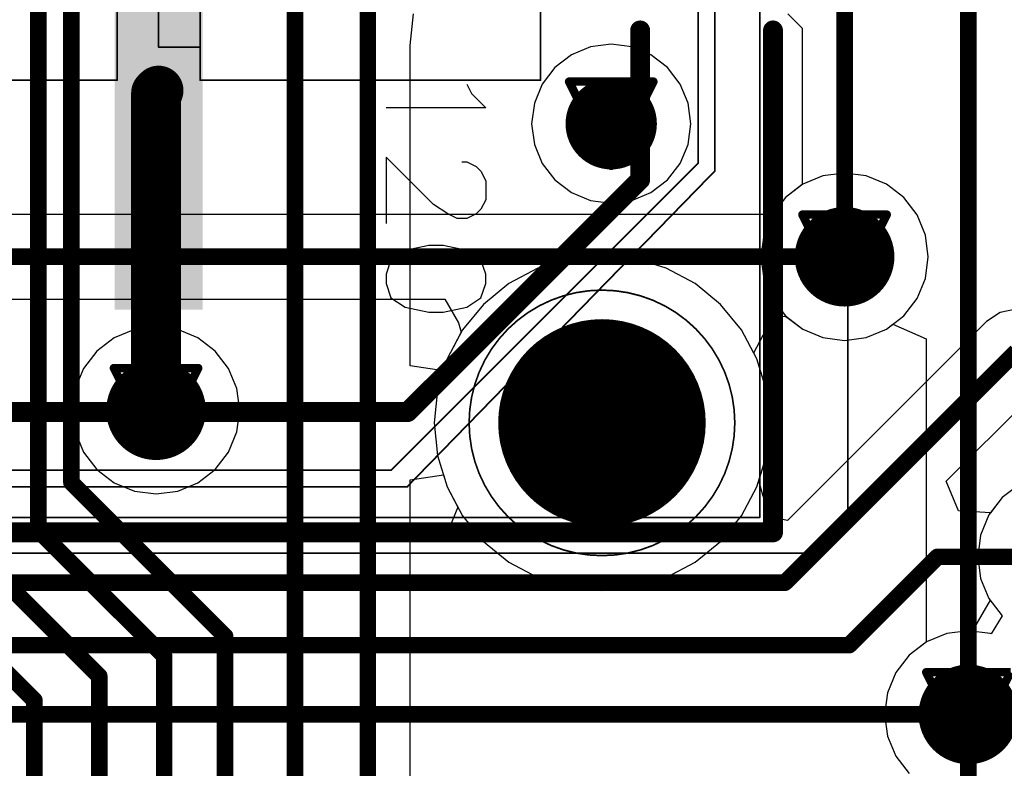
# Model space of a CAD drawing. Header units: millimetres. Extents: x 138 to 555, y 26 to 334.
# Tile 532 of 656: x 293.98 to 299.91, y 203.36 to 207.87. Entities that reach past the tile are written whole.
import ezdxf

# ---------------------------------------------------------------- set-up
doc = ezdxf.new("R2010")
doc.units = ezdxf.units.MM
for name, color, linetype in [('BottomLayer', 5, 'Continuous'), ('BottomSolder', 6, 'Continuous'), ('DrillDrawing', 1, 'Continuous'), ('Mechanical20', 56, 'Continuous'), ('Mechanical27', 56, 'Continuous'), ('MidLayer1', 16, 'Continuous'), ('MidLayer2', 76, 'Continuous'), ('MidLayer3', 90, 'Continuous'), ('MidLayer4', 156, 'Continuous'), ('MultiLayer', 9, 'Continuous'), ('PadHoleLayer', 156, 'Continuous'), ('TopLayer', 1, 'Continuous'), ('TopOverlay', 2, 'Continuous'), ('TopPaste', 8, 'Continuous'), ('TopSolder', 216, 'Continuous'), ('ViaHoleLayer', 16, 'Continuous')]:
    doc.layers.add(name, color=color, linetype=linetype)

# ---------------------------------------------------------------- blocks, each defined once
blk = doc.blocks.new('CON_SAMTEC_QSH_060_01_L_D_A_944')
at = {"layer": 'BottomLayer', "const_width": 0.25}
blk.add_lwpolyline([(19.94, 2.67, 1), (20.19, 2.67, 1)], format="xyb", close=True, dxfattribs=at)
at = {"layer": 'BottomSolder', "const_width": 0.625}
blk.add_lwpolyline([(19.7525, 2.67, 1), (20.3775, 2.67, 1)], format="xyb", close=True, dxfattribs=at)
at = {"layer": 'Mechanical20', "const_width": 0.01}
for points in [[(20.65, 4.15), (-20.6, 4.15)], [(20.85, 3.95), (20.65, 4.15)], [(20.85, -4.15), (20.85, 3.95)]]:
    blk.add_lwpolyline(points, dxfattribs=at)
at = {"layer": 'Mechanical20', "const_width": 0.005}
for points in [[(20.6475, 4.15, 1), (20.6525, 4.15, 1)], [(20.6475, 4.15, 1), (20.6525, 4.15, 1)], [(20.8475, 3.95, 1), (20.8525, 3.95, 1)], [(20.8475, 3.95, 1), (20.8525, 3.95, 1)]]:
    blk.add_lwpolyline(points, format="xyb", close=True, dxfattribs=at)
at = {"layer": 'Mechanical27'}
for p, q in [((18.0801, 1.8842), (18.1658, 1.9699)), ((18.1658, 1.9699), (18.1658, 1.3701)), ((18.5486, 1.9414), (18.6057, 1.9699)), ((18.6057, 1.9699), (18.72, 1.9699)), ((18.72, 1.9699), (18.7771, 1.9414)), ((19.1685, 1.9699), (19.0828, 1.9414)), ((19.2256, 1.9699), (19.1685, 1.9699)), ((19.3113, 1.9414), (19.2256, 1.9699)), ((18.4915, 1.8557), (18.52, 1.9128)), ((18.52, 1.9128), (18.5486, 1.9414)), ((18.7771, 1.9414), (18.8057, 1.9128)), ((18.8057, 1.9128), (18.8343, 1.8557)), ((19.0828, 1.9414), (19.0256, 1.8557)), ((19.3684, 1.8557), (19.3113, 1.9414)), ((18.023, 1.8557), (18.0801, 1.8842)), ((18.4915, 1.8271), (18.4915, 1.8557)), ((18.8343, 1.8557), (18.8343, 1.7985)), ((19.0256, 1.8557), (18.9971, 1.7128)), ((19.397, 1.7128), (19.3684, 1.8557)), ((18.8343, 1.7985), (18.8057, 1.7414)), ((18.8057, 1.7414), (18.7486, 1.6557)), ((18.9971, 1.7128), (18.9971, 1.6272)), ((19.397, 1.6272), (19.397, 1.7128)), ((18.7486, 1.6557), (18.4629, 1.3701)), ((18.9971, 1.6272), (19.0256, 1.4843)), ((19.3684, 1.4843), (19.397, 1.6272)), ((19.0256, 1.4843), (19.0828, 1.3986)), ((19.3113, 1.3986), (19.3684, 1.4843)), ((18.4629, 1.3701), (18.8628, 1.3701)), ((19.0828, 1.3986), (19.1685, 1.3701)), ((19.1685, 1.3701), (19.2256, 1.3701)), ((19.2256, 1.3701), (19.3113, 1.3986))]:
    blk.add_line(p, q, dxfattribs=at)
at = {"layer": 'Mechanical27', "const_width": 0.01}
for points in [[(20.635, 3.62), (-20.635, 3.62)], [(20.635, -3.62), (20.635, 3.62)], [(18.547, 3.35), (-18.55, 3.35)], [(20.447, 1.5), (18.547, 3.35)], [(18.5, 3.25), (-18.5, 3.25)], [(20.35, 1.4), (18.5, 3.25)], [(18, 2.3), (2, 2.3)], [(18, 0.25), (18, 2.3)], [(20.45, -3.35), (20.45, 1.5)], [(20.35, -3.25), (20.35, 1.4)], [(18, 0.25), (2, 0.25)], [(17.8, 0.25), (15.5, 0.25)], [(17.8, 0), (17.8, 0.25)], [(17.8, 0), (15.5, 0)], [(18, -0.25), (2, -0.25)], [(18, -2.3), (18, -0.25)]]:
    blk.add_lwpolyline(points, dxfattribs=at)
at = {"layer": 'Mechanical27', "const_width": 0.005}
for points in [[(20.6325, 3.62, 1), (20.6375, 3.62, 1)], [(20.6325, 3.62, 1), (20.6375, 3.62, 1)], [(18.5445, 3.35, 1), (18.5495, 3.35, 1)], [(18.5445, 3.35, 1), (18.5495, 3.35, 1)], [(18.4975, 3.25, 1), (18.5025, 3.25, 1)], [(18.4975, 3.25, 1), (18.5025, 3.25, 1)], [(17.9975, 2.3, 1), (18.0025, 2.3, 1)], [(17.9975, 2.3, 1), (18.0025, 2.3, 1)], [(20.4445, 1.5, 1), (20.4495, 1.5, 1)], [(20.4475, 1.5, 1), (20.4525, 1.5, 1)], [(20.3475, 1.4, 1), (20.3525, 1.4, 1)], [(20.3475, 1.4, 1), (20.3525, 1.4, 1)], [(17.7975, 0.25, 1), (17.8025, 0.25, 1)], [(17.7975, 0.25, 1), (17.8025, 0.25, 1)], [(17.9975, 0.25, 1), (18.0025, 0.25, 1)], [(17.9975, 0.25, 1), (18.0025, 0.25, 1)], [(17.7975, 0, 1), (17.8025, 0, 1)], [(17.7975, 0, 1), (17.8025, 0, 1)], [(17.9975, -0.25, 1), (18.0025, -0.25, 1)], [(17.9975, -0.25, 1), (18.0025, -0.25, 1)]]:
    blk.add_lwpolyline(points, format="xyb", close=True, dxfattribs=at)
at = {"layer": 'MidLayer1', "const_width": 0.25}
blk.add_lwpolyline([(19.94, 2.67, 1), (20.19, 2.67, 1)], format="xyb", close=True, dxfattribs=at)
at = {"layer": 'MidLayer2', "const_width": 0.25}
blk.add_lwpolyline([(19.94, 2.67, 1), (20.19, 2.67, 1)], format="xyb", close=True, dxfattribs=at)
at = {"layer": 'MidLayer3', "const_width": 0.25}
blk.add_lwpolyline([(19.94, 2.67, 1), (20.19, 2.67, 1)], format="xyb", close=True, dxfattribs=at)
at = {"layer": 'MidLayer4', "const_width": 0.25}
blk.add_lwpolyline([(19.94, 2.67, 1), (20.19, 2.67, 1)], format="xyb", close=True, dxfattribs=at)
at = {"layer": 'MultiLayer'}
for points, const_width in [([(20.865, 2.67, 1), (19.265, 2.67, 1)], 0.01), ([(19.2625, 2.67, 1), (19.2675, 2.67, 1)], 0.005), ([(20.8625, 2.67, 1), (20.8675, 2.67, 1)], 0.005)]:
    blk.add_lwpolyline(points, format="xyb", close=True, dxfattribs=dict(at, const_width=const_width))
at = {"layer": 'PadHoleLayer', "const_width": 0.525}
blk.add_lwpolyline([(19.8025, 2.67, 1), (20.3275, 2.67, 1)], format="xyb", close=True, dxfattribs=at)
at = {"layer": 'TopLayer', "const_width": 0.25}
blk.add_lwpolyline([(19.94, 2.67, 1), (20.19, 2.67, 1)], format="xyb", close=True, dxfattribs=at)
at = {"layer": 'TopLayer'}
blk.add_solid([(16.7925, -0.215), (19.3325, -0.215), (16.7925, 0.215), (19.3325, 0.215)], dxfattribs=at)
at = {"layer": 'TopOverlay', "const_width": 0.12}
for points in [[(20.725, 3.7), (17.7, 3.7)], [(20.725, -3.7), (20.725, 3.7)], [(18.6, 2.9), (17.7, 2.9)], [(20, 1.5), (18.6, 2.9)], [(20, -2.9), (20, 1.5)]]:
    blk.add_lwpolyline(points, dxfattribs=at)
at = {"layer": 'TopOverlay', "const_width": 0.06}
for points in [[(17.67, 3.7, 1), (17.73, 3.7, 1)], [(20.695, 3.7, 1), (20.755, 3.7, 1)], [(20.695, 3.7, 1), (20.755, 3.7, 1)], [(17.67, 2.9, 1), (17.73, 2.9, 1)], [(18.57, 2.9, 1), (18.63, 2.9, 1)], [(18.57, 2.9, 1), (18.63, 2.9, 1)], [(19.97, 1.5, 1), (20.03, 1.5, 1)], [(19.97, 1.5, 1), (20.03, 1.5, 1)]]:
    blk.add_lwpolyline(points, format="xyb", close=True, dxfattribs=at)
at = {"layer": 'TopPaste'}
blk.add_solid([(16.7925, -0.215), (19.3325, -0.215), (16.7925, 0.215), (19.3325, 0.215)], dxfattribs=at)
at = {"layer": 'TopSolder', "const_width": 0.625}
blk.add_lwpolyline([(19.7525, 2.67, 1), (20.3775, 2.67, 1)], format="xyb", close=True, dxfattribs=at)
at = {"layer": 'TopSolder'}
blk.add_solid([(16.7425, -0.265), (19.3825, -0.265), (16.7425, 0.265), (19.3825, 0.265)], dxfattribs=at)

msp = doc.modelspace()

# ---------------------------------------------------------------- linework, layer by layer
at = {"layer": 'BottomLayer'}
for p, q in [((298.9516, 206.9477), (298.8211, 206.9306)), ((299.0821, 206.9306), (298.9516, 206.9477)), ((298.6994, 206.8802), (298.595, 206.8)), ((298.8211, 206.9306), (298.6994, 206.8802)), ((299.2037, 206.8802), (299.0821, 206.9306)), ((299.3082, 206.8), (299.2037, 206.8802)), ((298.595, 206.8), (298.5169, 206.6983)), ((299.3883, 206.6956), (299.3082, 206.8)), ((298.5169, 206.6983), (285.7746, 206.6983)), ((299.4387, 206.574), (299.3883, 206.6956)), ((299.4559, 206.4434), (299.4387, 206.574)), ((299.4387, 206.3129), (299.4559, 206.4434)), ((299.3883, 206.1913), (299.4387, 206.3129)), ((285.669, 206.1885), (296.544, 206.1885)), ((296.544, 206.1885), (296.6262, 206.046)), ((299.3082, 206.0868), (299.3883, 206.1913)), ((299.8882, 206.1082), (299.8055, 206.053)), ((299.9858, 206.1276), (299.8882, 206.1082)), ((296.6262, 206.046), (296.6428, 205.9885)), ((298.4047, 205.864), (298.5171, 206.078)), ((298.5171, 206.078), (298.5907, 206.0863)), ((298.5907, 206.0863), (298.6048, 206.0793)), ((298.6048, 206.0793), (298.6994, 206.0067)), ((299.8055, 206.053), (298.6075, 204.8549)), ((299.2037, 206.0067), (299.3082, 206.0868)), ((296.6428, 205.9885), (296.5575, 205.8288)), ((298.6994, 206.0067), (298.8211, 205.9563)), ((299.0821, 205.9563), (299.2037, 206.0067)), ((298.8211, 205.9563), (298.9516, 205.9391)), ((298.9516, 205.9391), (299.0821, 205.9563)), ((296.5575, 205.8288), (296.5, 205.6394)), ((298.4234, 205.8288), (298.4047, 205.864)), ((298.4809, 205.6394), (298.4234, 205.8288)), ((296.5, 205.6394), (296.4806, 205.4424)), ((298.5003, 205.4424), (298.4809, 205.6394)), ((299.5635, 205.09), (300.0914, 205.6178)), ((296.4806, 205.4424), (296.5, 205.2454)), ((298.4809, 205.2454), (298.5003, 205.4424)), ((296.5, 205.2454), (296.5575, 205.0559)), ((298.4347, 205.093), (298.4809, 205.2454)), ((296.5575, 205.0559), (296.6228, 204.9336)), ((298.4605, 205), (298.4347, 205.093)), ((299.6375, 204.9114), (299.5635, 205.09)), ((300.0055, 205.0718), (299.9011, 204.9917)), ((298.549, 204.8665), (298.4605, 205)), ((299.9011, 204.9917), (299.8311, 204.9005)), ((296.6228, 204.9336), (296.5395, 204.7336)), ((298.6075, 204.8549), (298.549, 204.8665)), ((299.8311, 204.9005), (299.6375, 204.9114)), ((296.5395, 204.7336), (260.4112, 204.7336))]:
    msp.add_line(p, q, dxfattribs=at)
for points, const_width in [([(297.4088, 207.2449, 1), (297.6838, 207.2449, 1)], 0.275), ([(298.8016, 206.4434, 1), (299.1016, 206.4434, 1)], 0.3), ([(298.9266, 206.4434, 1), (298.9766, 206.4434, 1)], 0.05), ([(294.6552, 205.5184, 1), (294.9552, 205.5184, 1)], 0.3), ([(299.4865, 204.6351, 1), (299.5365, 204.6351, 1)], 0.05), ([(299.4865, 204.6351, 1), (299.5365, 204.6351, 1)], 0.05), ([(298.5668, 204.4787, 1), (298.6168, 204.4787, 1)], 0.05), ([(298.5668, 204.4787, 1), (298.6168, 204.4787, 1)], 0.05), ([(298.9539, 204.1025, 1), (299.0039, 204.1025, 1)], 0.05), ([(298.9539, 204.1025, 1), (299.0039, 204.1025, 1)], 0.05), ([(299.5472, 203.6854, 1), (299.8472, 203.6854, 1)], 0.3), ([(299.6722, 203.6854, 1), (299.7222, 203.6854, 1)], 0.05)]:
    msp.add_lwpolyline(points, format="xyb", close=True, dxfattribs=dict(at, const_width=const_width))
at = {"layer": 'BottomLayer', "const_width": 0.1}
for points in [[(285.669, 206.4434), (298.9516, 206.4434)], [(298.5918, 204.4787), (299.9858, 205.8727)], [(298.9789, 204.1025), (299.5115, 204.6351)], [(299.5115, 204.6351), (300.2577, 204.6351)], [(260.3056, 204.4787), (298.5918, 204.4787)], [(259.9493, 204.1025), (298.9789, 204.1025)], [(259.631, 203.6854), (299.6972, 203.6854)]]:
    msp.add_lwpolyline(points, dxfattribs=at)
at = {"layer": 'DrillDrawing'}
for p, q in [((297.2704, 205.4762), (297.4397, 205.6455)), ((297.4397, 205.6455), (297.6089, 205.4762)), ((297.2704, 205.1377), (297.2704, 205.4762)), ((297.6089, 205.4762), (297.6089, 205.1377)), ((297.6089, 205.3916), (297.2704, 205.3916)), ((297.6089, 205.1377), (297.6089, 205.3916))]:
    msp.add_line(p, q, dxfattribs=at)
at = {"layer": 'DrillDrawing', "const_width": 0.0508}
for points in [[(297.2923, 207.4989), (297.8003, 207.4989)], [(297.2923, 207.4989), (297.5463, 206.9909)], [(297.5463, 206.9909), (297.8003, 207.4989)], [(297.3939, 207.3973), (297.6987, 207.3973)], [(297.3939, 207.3973), (297.5463, 207.0925)], [(297.5463, 207.0925), (297.6987, 207.3973)], [(298.6976, 206.6974), (299.2056, 206.6974)], [(298.6976, 206.6974), (298.9516, 206.1894)], [(298.9516, 206.1894), (299.2056, 206.6974)], [(298.7992, 206.5958), (299.104, 206.5958)], [(298.7992, 206.5958), (298.9516, 206.291)], [(298.9516, 206.291), (299.104, 206.5958)], [(294.5512, 205.7724), (295.0592, 205.7724)], [(294.5512, 205.7724), (294.8052, 205.2644)], [(294.8052, 205.2644), (295.0592, 205.7724)], [(294.6528, 205.6708), (294.9576, 205.6708)], [(294.6528, 205.6708), (294.8052, 205.366)], [(294.8052, 205.366), (294.9576, 205.6708)], [(299.4432, 203.9394), (299.9512, 203.9394)], [(299.4432, 203.9394), (299.6972, 203.4314)], [(299.6972, 203.4314), (299.9512, 203.9394)], [(299.5448, 203.8378), (299.8496, 203.8378)], [(299.5448, 203.8378), (299.6972, 203.533)], [(299.6972, 203.533), (299.8496, 203.8378)]]:
    msp.add_lwpolyline(points, dxfattribs=at)
at = {"layer": 'DrillDrawing', "const_width": 0.0254}
for points in [[(297.2796, 207.4989, 1), (297.305, 207.4989, 1)], [(297.2796, 207.4989, 1), (297.305, 207.4989, 1)], [(297.7876, 207.4989, 1), (297.813, 207.4989, 1)], [(297.7876, 207.4989, 1), (297.813, 207.4989, 1)], [(297.3812, 207.3973, 1), (297.4066, 207.3973, 1)], [(297.3812, 207.3973, 1), (297.4066, 207.3973, 1)], [(297.686, 207.3973, 1), (297.7114, 207.3973, 1)], [(297.686, 207.3973, 1), (297.7114, 207.3973, 1)], [(297.5336, 207.0925, 1), (297.559, 207.0925, 1)], [(297.5336, 207.0925, 1), (297.559, 207.0925, 1)], [(297.5336, 206.9909, 1), (297.559, 206.9909, 1)], [(297.5336, 206.9909, 1), (297.559, 206.9909, 1)], [(298.6849, 206.6974, 1), (298.7103, 206.6974, 1)], [(298.6849, 206.6974, 1), (298.7103, 206.6974, 1)], [(299.1929, 206.6974, 1), (299.2183, 206.6974, 1)], [(299.1929, 206.6974, 1), (299.2183, 206.6974, 1)], [(298.7865, 206.5958, 1), (298.8119, 206.5958, 1)], [(298.7865, 206.5958, 1), (298.8119, 206.5958, 1)], [(299.0913, 206.5958, 1), (299.1167, 206.5958, 1)], [(299.0913, 206.5958, 1), (299.1167, 206.5958, 1)], [(298.9389, 206.291, 1), (298.9643, 206.291, 1)], [(298.9389, 206.291, 1), (298.9643, 206.291, 1)], [(298.9389, 206.1894, 1), (298.9643, 206.1894, 1)], [(298.9389, 206.1894, 1), (298.9643, 206.1894, 1)], [(294.5385, 205.7724, 1), (294.5639, 205.7724, 1)], [(294.5385, 205.7724, 1), (294.5639, 205.7724, 1)], [(295.0465, 205.7724, 1), (295.0719, 205.7724, 1)], [(295.0465, 205.7724, 1), (295.0719, 205.7724, 1)], [(294.6401, 205.6708, 1), (294.6655, 205.6708, 1)], [(294.6401, 205.6708, 1), (294.6655, 205.6708, 1)], [(294.9449, 205.6708, 1), (294.9703, 205.6708, 1)], [(294.9449, 205.6708, 1), (294.9703, 205.6708, 1)], [(294.7925, 205.366, 1), (294.8179, 205.366, 1)], [(294.7925, 205.366, 1), (294.8179, 205.366, 1)], [(294.7925, 205.2644, 1), (294.8179, 205.2644, 1)], [(294.7925, 205.2644, 1), (294.8179, 205.2644, 1)], [(299.4305, 203.9394, 1), (299.4559, 203.9394, 1)], [(299.4305, 203.9394, 1), (299.4559, 203.9394, 1)], [(299.5321, 203.8378, 1), (299.5575, 203.8378, 1)], [(299.5321, 203.8378, 1), (299.5575, 203.8378, 1)], [(299.8369, 203.8378, 1), (299.8623, 203.8378, 1)], [(299.8369, 203.8378, 1), (299.8623, 203.8378, 1)], [(299.6845, 203.533, 1), (299.7099, 203.533, 1)], [(299.6845, 203.533, 1), (299.7099, 203.533, 1)], [(299.6845, 203.4314, 1), (299.7099, 203.4314, 1)], [(299.6845, 203.4314, 1), (299.7099, 203.4314, 1)]]:
    msp.add_lwpolyline(points, format="xyb", close=True, dxfattribs=at)
at = {"layer": 'MidLayer1'}
for p, q in [((297.4223, 207.7077), (297.3067, 207.6598)), ((297.5463, 207.724), (297.4223, 207.7077)), ((297.6703, 207.7077), (297.5463, 207.724)), ((297.7858, 207.6598), (297.6703, 207.7077)), ((297.3067, 207.6598), (297.2075, 207.5837)), ((297.885, 207.5837), (297.7858, 207.6598)), ((297.2075, 207.5837), (297.1314, 207.4845)), ((297.9612, 207.4845), (297.885, 207.5837)), ((297.1314, 207.4845), (297.0835, 207.3689)), ((298.009, 207.3689), (297.9612, 207.4845)), ((297.0835, 207.3689), (297.0672, 207.2449)), ((298.0254, 207.2449), (298.009, 207.3689)), ((297.0672, 207.2449), (297.0835, 207.1209)), ((298.009, 207.1209), (298.0254, 207.2449)), ((297.0835, 207.1209), (297.1314, 207.0054)), ((297.9612, 207.0054), (298.009, 207.1209)), ((297.1314, 207.0054), (297.2075, 206.9061)), ((297.885, 206.9061), (297.9612, 207.0054)), ((298.9516, 206.9477), (298.8211, 206.9306)), ((299.0821, 206.9306), (298.9516, 206.9477)), ((297.2075, 206.9061), (297.3067, 206.83)), ((297.7858, 206.83), (297.885, 206.9061)), ((298.6994, 206.8802), (298.595, 206.8)), ((298.8211, 206.9306), (298.6994, 206.8802)), ((299.2037, 206.8802), (299.0821, 206.9306)), ((299.3082, 206.8), (299.2037, 206.8802)), ((297.3067, 206.83), (297.4223, 206.7821)), ((297.6703, 206.7821), (297.7858, 206.83)), ((297.4223, 206.7821), (297.5463, 206.7658)), ((297.5463, 206.7658), (297.6703, 206.7821)), ((298.595, 206.8), (298.5148, 206.6956)), ((299.3883, 206.6956), (299.3082, 206.8)), ((298.5148, 206.6956), (298.4645, 206.574)), ((299.4387, 206.574), (299.3883, 206.6956)), ((298.4645, 206.574), (298.4473, 206.4434)), ((299.4559, 206.4434), (299.4387, 206.574)), ((297.2934, 206.4328), (297.104, 206.3754)), ((297.4905, 206.4522), (297.2934, 206.4328)), ((297.6875, 206.4328), (297.4905, 206.4522)), ((297.8769, 206.3754), (297.6875, 206.4328)), ((298.4473, 206.4434), (298.4645, 206.3129)), ((299.4387, 206.3129), (299.4559, 206.4434)), ((297.104, 206.3754), (296.9294, 206.2821)), ((298.0515, 206.2821), (297.8769, 206.3754)), ((296.9294, 206.2821), (296.7764, 206.1565)), ((298.2045, 206.1565), (298.0515, 206.2821)), ((298.4645, 206.3129), (298.5148, 206.1913)), ((299.3883, 206.1913), (299.4387, 206.3129)), ((298.5148, 206.1913), (298.595, 206.0868)), ((299.3082, 206.0868), (299.3883, 206.1913)), ((296.7764, 206.1565), (296.6508, 206.0034)), ((298.3301, 206.0034), (298.2045, 206.1565)), ((298.595, 206.0868), (298.6994, 206.0067)), ((299.2037, 206.0067), (299.3082, 206.0868)), ((294.6746, 206.0056), (294.553, 205.9552)), ((294.8052, 206.0228), (294.6746, 206.0056)), ((294.9357, 206.0056), (294.8052, 206.0228)), ((295.0573, 205.9552), (294.9357, 206.0056)), ((296.6508, 206.0034), (296.5575, 205.8288)), ((298.4234, 205.8288), (298.3301, 206.0034)), ((298.6994, 206.0067), (298.8211, 205.9563)), ((299.0821, 205.9563), (299.2037, 206.0067)), ((294.553, 205.9552), (294.4486, 205.875)), ((295.1618, 205.875), (295.0573, 205.9552)), ((298.8211, 205.9563), (298.9516, 205.9391)), ((298.9516, 205.9391), (299.0821, 205.9563)), ((294.4486, 205.875), (294.3684, 205.7706)), ((295.2419, 205.7706), (295.1618, 205.875)), ((296.5575, 205.8288), (296.5, 205.6394)), ((298.4809, 205.6394), (298.4234, 205.8288)), ((294.3684, 205.7706), (294.318, 205.649)), ((295.2923, 205.649), (295.2419, 205.7706)), ((294.318, 205.649), (294.3009, 205.5184)), ((295.3095, 205.5184), (295.2923, 205.649)), ((296.5, 205.6394), (296.4806, 205.4424)), ((298.5003, 205.4424), (298.4809, 205.6394)), ((294.3009, 205.5184), (294.318, 205.3879)), ((295.2923, 205.3879), (295.3095, 205.5184)), ((296.4806, 205.4424), (296.5, 205.2454)), ((298.4809, 205.2454), (298.5003, 205.4424)), ((294.318, 205.3879), (294.3684, 205.2663)), ((295.2419, 205.2663), (295.2923, 205.3879)), ((294.3684, 205.2663), (294.4486, 205.1618)), ((295.1618, 205.1618), (295.2419, 205.2663)), ((296.5, 205.2454), (296.5575, 205.0559)), ((298.4234, 205.0559), (298.4809, 205.2454)), ((294.4486, 205.1618), (294.553, 205.0817)), ((295.0573, 205.0817), (295.1618, 205.1618)), ((294.553, 205.0817), (294.6746, 205.0313)), ((294.9357, 205.0313), (295.0573, 205.0817)), ((296.5575, 205.0559), (296.6508, 204.8813)), ((298.3301, 204.8813), (298.4234, 205.0559)), ((300.0055, 205.0718), (299.9011, 204.9917)), ((294.6746, 205.0313), (294.8052, 205.0141)), ((294.8052, 205.0141), (294.9357, 205.0313)), ((299.9011, 204.9917), (299.8209, 204.8872)), ((296.6508, 204.8813), (296.7764, 204.7283)), ((298.2045, 204.7283), (298.3301, 204.8813)), ((299.8209, 204.8872), (299.7705, 204.7656)), ((299.7705, 204.7656), (299.7534, 204.6351)), ((296.7764, 204.7283), (296.9294, 204.6027)), ((298.0515, 204.6027), (298.2045, 204.7283)), ((299.7534, 204.6351), (299.7705, 204.5045)), ((296.9294, 204.6027), (297.104, 204.5094)), ((297.8769, 204.5094), (298.0515, 204.6027)), ((297.104, 204.5094), (297.2934, 204.4519)), ((297.6875, 204.4519), (297.8769, 204.5094)), ((299.7705, 204.5045), (299.8209, 204.3829)), ((297.2934, 204.4519), (297.4905, 204.4325)), ((297.4905, 204.4325), (297.6875, 204.4519)), ((299.8209, 204.3829), (299.9011, 204.2785)), ((299.9011, 204.2785), (299.8337, 204.1701)), ((299.5667, 204.1726), (299.4451, 204.1222)), ((299.6972, 204.1897), (299.5667, 204.1726)), ((299.8278, 204.1726), (299.6972, 204.1897)), ((299.8337, 204.1701), (299.8278, 204.1726)), ((299.4451, 204.1222), (299.3406, 204.042)), ((299.3406, 204.042), (299.2605, 203.9376)), ((299.2605, 203.9376), (299.2101, 203.8159)), ((299.2101, 203.8159), (299.1929, 203.6854)), ((299.1929, 203.6854), (299.2101, 203.5549)), ((299.2101, 203.5549), (299.2605, 203.4333)), ((299.2605, 203.4333), (299.3406, 203.3288))]:
    msp.add_line(p, q, dxfattribs=at)
for points, const_width in [([(297.4088, 207.2449, 1), (297.6838, 207.2449, 1)], 0.275), ([(298.8016, 206.4434, 1), (299.1016, 206.4434, 1)], 0.3), ([(294.6552, 205.5184, 1), (294.9552, 205.5184, 1)], 0.3), ([(299.5472, 203.6854, 1), (299.8472, 203.6854, 1)], 0.3)]:
    msp.add_lwpolyline(points, format="xyb", close=True, dxfattribs=dict(at, const_width=const_width))
at = {"layer": 'MidLayer2'}
for p, q in [((298.9516, 206.9477), (298.8211, 206.9306)), ((299.0821, 206.9306), (298.9516, 206.9477)), ((298.6994, 206.8802), (298.595, 206.8)), ((298.8211, 206.9306), (298.6994, 206.8802)), ((299.2037, 206.8802), (299.0821, 206.9306)), ((299.3082, 206.8), (299.2037, 206.8802)), ((298.595, 206.8), (298.5148, 206.6956)), ((299.3883, 206.6956), (299.3082, 206.8)), ((298.5148, 206.6956), (298.4645, 206.574)), ((299.4387, 206.574), (299.3883, 206.6956)), ((298.4645, 206.574), (298.4473, 206.4434)), ((299.4559, 206.4434), (299.4387, 206.574)), ((297.2934, 206.4328), (297.104, 206.3754)), ((297.4905, 206.4522), (297.2934, 206.4328)), ((297.6875, 206.4328), (297.4905, 206.4522)), ((297.8769, 206.3754), (297.6875, 206.4328)), ((298.4473, 206.4434), (298.4645, 206.3129)), ((299.4387, 206.3129), (299.4559, 206.4434)), ((297.104, 206.3754), (296.9294, 206.2821)), ((298.0515, 206.2821), (297.8769, 206.3754)), ((296.9294, 206.2821), (296.7764, 206.1565)), ((298.2045, 206.1565), (298.0515, 206.2821)), ((298.4645, 206.3129), (298.5148, 206.1913)), ((299.3883, 206.1913), (299.4387, 206.3129)), ((298.5148, 206.1913), (298.595, 206.0868)), ((299.3082, 206.0868), (299.3883, 206.1913)), ((296.7764, 206.1565), (296.6508, 206.0034)), ((298.3301, 206.0034), (298.2045, 206.1565)), ((298.595, 206.0868), (298.6994, 206.0067)), ((299.2037, 206.0067), (299.3082, 206.0868)), ((296.6508, 206.0034), (296.5575, 205.8288)), ((298.4234, 205.8288), (298.3301, 206.0034)), ((298.6994, 206.0067), (298.8211, 205.9563)), ((299.0821, 205.9563), (299.2037, 206.0067)), ((298.8211, 205.9563), (298.9516, 205.9391)), ((298.9516, 205.9391), (299.0821, 205.9563)), ((296.5575, 205.8288), (296.5, 205.6394)), ((298.4809, 205.6394), (298.4234, 205.8288)), ((296.5, 205.6394), (296.4806, 205.4424)), ((298.5003, 205.4424), (298.4809, 205.6394)), ((296.4806, 205.4424), (296.5, 205.2454)), ((298.4809, 205.2454), (298.5003, 205.4424)), ((296.5, 205.2454), (296.5575, 205.0559)), ((298.4234, 205.0559), (298.4809, 205.2454)), ((296.5575, 205.0559), (296.6508, 204.8813)), ((298.3301, 204.8813), (298.4234, 205.0559)), ((300.0055, 205.0718), (299.9011, 204.9917)), ((299.9011, 204.9917), (299.8209, 204.8872)), ((296.6508, 204.8813), (296.7764, 204.7283)), ((298.2045, 204.7283), (298.3301, 204.8813)), ((299.8209, 204.8872), (299.7705, 204.7656)), ((299.7705, 204.7656), (299.7534, 204.6351)), ((296.7764, 204.7283), (296.9294, 204.6027)), ((298.0515, 204.6027), (298.2045, 204.7283)), ((299.7534, 204.6351), (299.7705, 204.5045)), ((296.9294, 204.6027), (297.104, 204.5094)), ((297.8769, 204.5094), (298.0515, 204.6027)), ((297.104, 204.5094), (297.2934, 204.4519)), ((297.6875, 204.4519), (297.8769, 204.5094)), ((299.7705, 204.5045), (299.8209, 204.3829)), ((297.2934, 204.4519), (297.4905, 204.4325)), ((297.4905, 204.4325), (297.6875, 204.4519)), ((299.8275, 204.3743), (299.7193, 204.1868)), ((299.8209, 204.3829), (299.8275, 204.3743)), ((299.5667, 204.1726), (299.4451, 204.1222)), ((299.6972, 204.1897), (299.5667, 204.1726)), ((299.7193, 204.1868), (299.6972, 204.1897)), ((299.4451, 204.1222), (299.3406, 204.042)), ((299.3406, 204.042), (299.2605, 203.9376)), ((299.2605, 203.9376), (299.2101, 203.8159)), ((299.2101, 203.8159), (299.1929, 203.6854)), ((299.1929, 203.6854), (299.2101, 203.5549)), ((299.2101, 203.5549), (299.2605, 203.4333)), ((299.2605, 203.4333), (299.3406, 203.3288))]:
    msp.add_line(p, q, dxfattribs=at)
for points, const_width in [([(297.4088, 207.2449, 1), (297.6838, 207.2449, 1)], 0.275), ([(298.8016, 206.4434, 1), (299.1016, 206.4434, 1)], 0.3), ([(294.6552, 205.5184, 1), (294.9552, 205.5184, 1)], 0.3), ([(299.5472, 203.6854, 1), (299.8472, 203.6854, 1)], 0.3)]:
    msp.add_lwpolyline(points, format="xyb", close=True, dxfattribs=dict(at, const_width=const_width))
at = {"layer": 'MidLayer3'}
for p, q in [((298.9516, 206.9477), (298.8211, 206.9306)), ((299.0821, 206.9306), (298.9516, 206.9477)), ((298.6994, 206.8802), (298.595, 206.8)), ((298.8211, 206.9306), (298.6994, 206.8802)), ((299.2037, 206.8802), (299.0821, 206.9306)), ((299.3082, 206.8), (299.2037, 206.8802)), ((298.595, 206.8), (298.5148, 206.6956)), ((299.3883, 206.6956), (299.3082, 206.8)), ((298.5148, 206.6956), (298.4645, 206.574)), ((299.4387, 206.574), (299.3883, 206.6956)), ((298.4645, 206.574), (298.4473, 206.4434)), ((299.4559, 206.4434), (299.4387, 206.574)), ((297.2934, 206.4328), (297.104, 206.3754)), ((297.4905, 206.4522), (297.2934, 206.4328)), ((297.6875, 206.4328), (297.4905, 206.4522)), ((297.8769, 206.3754), (297.6875, 206.4328)), ((298.4473, 206.4434), (298.4645, 206.3129)), ((299.4387, 206.3129), (299.4559, 206.4434)), ((297.104, 206.3754), (296.9294, 206.2821)), ((298.0515, 206.2821), (297.8769, 206.3754)), ((296.9294, 206.2821), (296.7764, 206.1565)), ((298.2045, 206.1565), (298.0515, 206.2821)), ((298.4645, 206.3129), (298.5148, 206.1913)), ((299.3883, 206.1913), (299.4387, 206.3129)), ((298.5148, 206.1913), (298.595, 206.0868)), ((299.3082, 206.0868), (299.3883, 206.1913)), ((296.7764, 206.1565), (296.6508, 206.0034)), ((298.3301, 206.0034), (298.2045, 206.1565)), ((298.595, 206.0868), (298.6994, 206.0067)), ((299.2037, 206.0067), (299.3082, 206.0868)), ((296.6508, 206.0034), (296.5575, 205.8288)), ((298.4234, 205.8288), (298.3301, 206.0034)), ((298.6994, 206.0067), (298.8211, 205.9563)), ((299.0821, 205.9563), (299.2037, 206.0067)), ((298.8211, 205.9563), (298.9516, 205.9391)), ((298.9516, 205.9391), (299.0821, 205.9563)), ((296.5575, 205.8288), (296.5, 205.6394)), ((298.4809, 205.6394), (298.4234, 205.8288)), ((296.5, 205.6394), (296.4806, 205.4424)), ((298.5003, 205.4424), (298.4809, 205.6394)), ((296.4806, 205.4424), (296.5, 205.2454)), ((298.4809, 205.2454), (298.5003, 205.4424)), ((296.5, 205.2454), (296.5575, 205.0559)), ((298.4234, 205.0559), (298.4809, 205.2454)), ((296.5575, 205.0559), (296.6508, 204.8813)), ((298.3301, 204.8813), (298.4234, 205.0559)), ((300.0055, 205.0718), (299.9011, 204.9917)), ((299.9011, 204.9917), (299.8209, 204.8872)), ((296.6508, 204.8813), (296.7764, 204.7283)), ((298.2045, 204.7283), (298.3301, 204.8813)), ((299.8209, 204.8872), (299.7705, 204.7656)), ((299.7705, 204.7656), (299.7534, 204.6351)), ((296.7764, 204.7283), (296.9294, 204.6027)), ((298.0515, 204.6027), (298.2045, 204.7283)), ((299.7534, 204.6351), (299.7705, 204.5045)), ((296.9294, 204.6027), (297.104, 204.5094)), ((297.8769, 204.5094), (298.0515, 204.6027)), ((297.104, 204.5094), (297.2934, 204.4519)), ((297.6875, 204.4519), (297.8769, 204.5094)), ((299.7705, 204.5045), (299.8209, 204.3829)), ((297.2934, 204.4519), (297.4905, 204.4325)), ((297.4905, 204.4325), (297.6875, 204.4519)), ((299.8209, 204.3829), (299.9011, 204.2785)), ((299.9011, 204.2785), (299.8337, 204.1701)), ((299.5667, 204.1726), (299.4451, 204.1222)), ((299.6972, 204.1897), (299.5667, 204.1726)), ((299.8278, 204.1726), (299.6972, 204.1897)), ((299.8337, 204.1701), (299.8278, 204.1726)), ((299.4451, 204.1222), (299.3406, 204.042)), ((299.3406, 204.042), (299.2605, 203.9376)), ((299.2605, 203.9376), (299.2101, 203.8159)), ((299.2101, 203.8159), (299.1929, 203.6854)), ((299.1929, 203.6854), (299.2101, 203.5549)), ((299.2101, 203.5549), (299.2605, 203.4333)), ((299.2605, 203.4333), (299.3406, 203.3288))]:
    msp.add_line(p, q, dxfattribs=at)
for points, const_width in [([(297.4088, 207.2449, 1), (297.6838, 207.2449, 1)], 0.275), ([(298.8016, 206.4434, 1), (299.1016, 206.4434, 1)], 0.3), ([(294.6552, 205.5184, 1), (294.9552, 205.5184, 1)], 0.3), ([(299.5472, 203.6854, 1), (299.8472, 203.6854, 1)], 0.3)]:
    msp.add_lwpolyline(points, format="xyb", close=True, dxfattribs=dict(at, const_width=const_width))
at = {"layer": 'MidLayer4'}
for p, q in [((297.4223, 207.7077), (297.3067, 207.6598)), ((297.5463, 207.724), (297.4223, 207.7077)), ((297.6703, 207.7077), (297.5463, 207.724)), ((297.7858, 207.6598), (297.6703, 207.7077)), ((297.3067, 207.6598), (297.2075, 207.5837)), ((297.885, 207.5837), (297.7858, 207.6598)), ((297.2075, 207.5837), (297.1314, 207.4845)), ((297.9612, 207.4845), (297.885, 207.5837)), ((297.1314, 207.4845), (297.0835, 207.3689)), ((298.009, 207.3689), (297.9612, 207.4845)), ((297.0835, 207.3689), (297.0672, 207.2449)), ((298.0254, 207.2449), (298.009, 207.3689)), ((297.0672, 207.2449), (297.0835, 207.1209)), ((298.009, 207.1209), (298.0254, 207.2449)), ((297.0835, 207.1209), (297.1314, 207.0054)), ((297.9612, 207.0054), (298.009, 207.1209)), ((297.1314, 207.0054), (297.2075, 206.9061)), ((297.885, 206.9061), (297.9612, 207.0054)), ((298.9516, 206.9477), (298.8211, 206.9306)), ((299.0821, 206.9306), (298.9516, 206.9477)), ((297.2075, 206.9061), (297.3067, 206.83)), ((297.7858, 206.83), (297.885, 206.9061)), ((298.6994, 206.8802), (298.595, 206.8)), ((298.8211, 206.9306), (298.6994, 206.8802)), ((299.2037, 206.8802), (299.0821, 206.9306)), ((299.3082, 206.8), (299.2037, 206.8802)), ((297.3067, 206.83), (297.4223, 206.7821)), ((297.6703, 206.7821), (297.7858, 206.83)), ((297.4223, 206.7821), (297.5463, 206.7658)), ((297.5463, 206.7658), (297.6703, 206.7821)), ((298.595, 206.8), (298.5148, 206.6956)), ((299.3883, 206.6956), (299.3082, 206.8)), ((298.5148, 206.6956), (298.4645, 206.574)), ((299.4387, 206.574), (299.3883, 206.6956)), ((298.4645, 206.574), (298.4473, 206.4434)), ((299.4559, 206.4434), (299.4387, 206.574)), ((297.2934, 206.4328), (297.104, 206.3754)), ((297.4905, 206.4522), (297.2934, 206.4328)), ((297.6875, 206.4328), (297.4905, 206.4522)), ((297.8769, 206.3754), (297.6875, 206.4328)), ((298.4473, 206.4434), (298.4645, 206.3129)), ((299.4387, 206.3129), (299.4559, 206.4434)), ((297.104, 206.3754), (296.9294, 206.2821)), ((298.0515, 206.2821), (297.8769, 206.3754)), ((296.9294, 206.2821), (296.7764, 206.1565)), ((298.2045, 206.1565), (298.0515, 206.2821)), ((298.4645, 206.3129), (298.5148, 206.1913)), ((299.3883, 206.1913), (299.4387, 206.3129)), ((298.5148, 206.1913), (298.595, 206.0868)), ((299.3082, 206.0868), (299.3883, 206.1913)), ((296.7764, 206.1565), (296.6508, 206.0034)), ((298.3301, 206.0034), (298.2045, 206.1565)), ((298.595, 206.0868), (298.6994, 206.0067)), ((299.2037, 206.0067), (299.3082, 206.0868)), ((294.6746, 206.0056), (294.553, 205.9552)), ((294.8052, 206.0228), (294.6746, 206.0056)), ((294.9357, 206.0056), (294.8052, 206.0228)), ((295.0573, 205.9552), (294.9357, 206.0056)), ((296.6508, 206.0034), (296.5575, 205.8288)), ((298.4234, 205.8288), (298.3301, 206.0034)), ((298.6994, 206.0067), (298.8211, 205.9563)), ((299.0821, 205.9563), (299.2037, 206.0067)), ((294.553, 205.9552), (294.4486, 205.875)), ((295.1618, 205.875), (295.0573, 205.9552)), ((298.8211, 205.9563), (298.9516, 205.9391)), ((298.9516, 205.9391), (299.0821, 205.9563)), ((294.4486, 205.875), (294.3684, 205.7706)), ((295.2419, 205.7706), (295.1618, 205.875)), ((296.5575, 205.8288), (296.5, 205.6394)), ((298.4809, 205.6394), (298.4234, 205.8288)), ((294.3684, 205.7706), (294.318, 205.649)), ((295.2923, 205.649), (295.2419, 205.7706)), ((294.318, 205.649), (294.3009, 205.5184)), ((295.3095, 205.5184), (295.2923, 205.649)), ((296.5, 205.6394), (296.4806, 205.4424)), ((298.5003, 205.4424), (298.4809, 205.6394)), ((294.3009, 205.5184), (294.318, 205.3879)), ((295.2923, 205.3879), (295.3095, 205.5184)), ((296.4806, 205.4424), (296.5, 205.2454)), ((298.4809, 205.2454), (298.5003, 205.4424)), ((294.318, 205.3879), (294.3684, 205.2663)), ((295.2419, 205.2663), (295.2923, 205.3879)), ((294.3684, 205.2663), (294.4486, 205.1618)), ((295.1618, 205.1618), (295.2419, 205.2663)), ((296.5, 205.2454), (296.5575, 205.0559)), ((298.4234, 205.0559), (298.4809, 205.2454)), ((294.4486, 205.1618), (294.553, 205.0817)), ((295.0573, 205.0817), (295.1618, 205.1618)), ((294.553, 205.0817), (294.6746, 205.0313)), ((294.9357, 205.0313), (295.0573, 205.0817)), ((296.5575, 205.0559), (296.6508, 204.8813)), ((298.3301, 204.8813), (298.4234, 205.0559)), ((300.0055, 205.0718), (299.9011, 204.9917)), ((294.6746, 205.0313), (294.8052, 205.0141)), ((294.8052, 205.0141), (294.9357, 205.0313)), ((299.9011, 204.9917), (299.8209, 204.8872)), ((296.6508, 204.8813), (296.7764, 204.7283)), ((298.2045, 204.7283), (298.3301, 204.8813)), ((299.8209, 204.8872), (299.7705, 204.7656)), ((299.7705, 204.7656), (299.7534, 204.6351)), ((296.7764, 204.7283), (296.9294, 204.6027)), ((298.0515, 204.6027), (298.2045, 204.7283)), ((299.7534, 204.6351), (299.7705, 204.5045)), ((296.9294, 204.6027), (297.104, 204.5094)), ((297.8769, 204.5094), (298.0515, 204.6027)), ((297.104, 204.5094), (297.2934, 204.4519)), ((297.6875, 204.4519), (297.8769, 204.5094)), ((299.7705, 204.5045), (299.8209, 204.3829)), ((297.2934, 204.4519), (297.4905, 204.4325)), ((297.4905, 204.4325), (297.6875, 204.4519)), ((299.8209, 204.3829), (299.9011, 204.2785)), ((299.9011, 204.2785), (299.8337, 204.1701)), ((299.5667, 204.1726), (299.4451, 204.1222)), ((299.6972, 204.1897), (299.5667, 204.1726)), ((299.8278, 204.1726), (299.6972, 204.1897)), ((299.8337, 204.1701), (299.8278, 204.1726)), ((299.4451, 204.1222), (299.3406, 204.042)), ((299.3406, 204.042), (299.2605, 203.9376)), ((299.2605, 203.9376), (299.2101, 203.8159)), ((299.2101, 203.8159), (299.1929, 203.6854)), ((299.1929, 203.6854), (299.2101, 203.5549)), ((299.2101, 203.5549), (299.2605, 203.4333)), ((299.2605, 203.4333), (299.3406, 203.3288))]:
    msp.add_line(p, q, dxfattribs=at)
for points, const_width in [([(297.4088, 207.2449, 1), (297.6838, 207.2449, 1)], 0.275), ([(298.8016, 206.4434, 1), (299.1016, 206.4434, 1)], 0.3), ([(294.6552, 205.5184, 1), (294.9552, 205.5184, 1)], 0.3), ([(299.5472, 203.6854, 1), (299.8472, 203.6854, 1)], 0.3)]:
    msp.add_lwpolyline(points, format="xyb", close=True, dxfattribs=dict(at, const_width=const_width))
at = {"layer": 'MultiLayer'}
for points, const_width in [([(297.4088, 207.2449, 1), (297.6838, 207.2449, 1)], 0.275), ([(298.8016, 206.4434, 1), (299.1016, 206.4434, 1)], 0.3), ([(294.6552, 205.5184, 1), (294.9552, 205.5184, 1)], 0.3), ([(299.5472, 203.6854, 1), (299.8472, 203.6854, 1)], 0.3)]:
    msp.add_lwpolyline(points, format="xyb", close=True, dxfattribs=dict(at, const_width=const_width))
at = {"layer": 'TopLayer'}
for p, q in [((296.3354, 207.7157), (296.3555, 207.9074)), ((298.6107, 207.9074), (298.6967, 207.8214)), ((298.6967, 207.8214), (298.6967, 206.8781)), ((296.3354, 205.7859), (296.3354, 207.7157)), ((298.6967, 206.8781), (298.595, 206.8)), ((298.595, 206.8), (298.5148, 206.6956)), ((298.5148, 206.6956), (298.4645, 206.574)), ((298.4645, 206.574), (298.4473, 206.4434)), ((297.2934, 206.4328), (297.104, 206.3754)), ((297.4905, 206.4522), (297.2934, 206.4328)), ((297.6875, 206.4328), (297.4905, 206.4522)), ((297.8769, 206.3754), (297.6875, 206.4328)), ((298.4473, 206.4434), (298.4645, 206.3129)), ((297.104, 206.3754), (296.9294, 206.2821)), ((298.0515, 206.2821), (297.8769, 206.3754)), ((296.9294, 206.2821), (296.7764, 206.1565)), ((298.2045, 206.1565), (298.0515, 206.2821)), ((298.4645, 206.3129), (298.5148, 206.1913)), ((298.5148, 206.1913), (298.595, 206.0868)), ((296.7764, 206.1565), (296.6508, 206.0034)), ((298.3301, 206.0034), (298.2045, 206.1565)), ((298.595, 206.0868), (298.6994, 206.0067)), ((296.6508, 206.0034), (296.5575, 205.8288)), ((298.4234, 205.8288), (298.3301, 206.0034)), ((298.6994, 206.0067), (298.8211, 205.9563)), ((299.0821, 205.9563), (299.2037, 206.0067)), ((299.2037, 206.0067), (299.2423, 206.0363)), ((299.2423, 206.0363), (299.4423, 205.9496)), ((298.8211, 205.9563), (298.9516, 205.9391)), ((298.9516, 205.9391), (299.0821, 205.9563)), ((299.4423, 205.9496), (299.4423, 204.1201)), ((296.5575, 205.8288), (296.5354, 205.7563)), ((298.4809, 205.6394), (298.4234, 205.8288)), ((296.5354, 205.7563), (296.3354, 205.7859)), ((298.5003, 205.4424), (298.4809, 205.6394)), ((298.4809, 205.2454), (298.5003, 205.4424)), ((298.4234, 205.0559), (298.4809, 205.2454)), ((296.3354, 205.0989), (296.5354, 205.1285)), ((296.3354, 193.7787), (296.3354, 205.0989)), ((296.5354, 205.1285), (296.5575, 205.0559)), ((296.5575, 205.0559), (296.6508, 204.8813)), ((298.3301, 204.8813), (298.4234, 205.0559)), ((296.6508, 204.8813), (296.7764, 204.7283)), ((298.2045, 204.7283), (298.3301, 204.8813)), ((296.7764, 204.7283), (296.9294, 204.6027)), ((298.0515, 204.6027), (298.2045, 204.7283)), ((296.9294, 204.6027), (297.104, 204.5094)), ((297.8769, 204.5094), (298.0515, 204.6027)), ((297.104, 204.5094), (297.2934, 204.4519)), ((297.6875, 204.4519), (297.8769, 204.5094)), ((297.2934, 204.4519), (297.4905, 204.4325)), ((297.4905, 204.4325), (297.6875, 204.4519)), ((299.4423, 204.1201), (299.3406, 204.042)), ((299.3406, 204.042), (299.2605, 203.9376)), ((299.2605, 203.9376), (299.2101, 203.8159)), ((299.2101, 203.8159), (299.1929, 203.6854)), ((299.1929, 203.6854), (299.2101, 203.5549)), ((299.2101, 203.5549), (299.2605, 203.4333)), ((299.2605, 203.4333), (299.3406, 203.3288))]:
    msp.add_line(p, q, dxfattribs=at)
for points, const_width in [([(294.2958, 205.0821), (294.2958, 216.0097)], 0.1), ([(294.0958, 204.7953), (294.0958, 215.8863)], 0.1), ([(295.6417, 193.2699), (295.6417, 215.0535)], 0.1), ([(296.0805, 193.6732), (296.0805, 215.0155)], 0.1), ([(299.6972, 203.6854), (299.6972, 207.9599)], 0.1), ([(298.9516, 206.4434), (298.9516, 207.927)], 0.1), ([(294.8052, 207.4296), (294.8205, 207.4449)], 0.3), ([(294.8052, 205.5184), (294.8052, 207.4296)], 0.3), ([(294.2958, 205.0821), (295.2208, 204.157)], 0.1), ([(294.0958, 204.7953), (294.8541, 204.037)], 0.1), ([(293.8958, 204.4832), (294.4633, 203.9156)], 0.1), ([(295.2208, 192.8499), (295.2208, 204.157)], 0.1), ([(293.6958, 204.147), (294.0725, 203.7703)], 0.1), ([(294.8541, 192.3782), (294.8541, 204.037)], 0.1), ([(294.4633, 191.9782), (294.4633, 203.9156)], 0.1), ([(294.0725, 191.5212), (294.0725, 203.7703)], 0.1), ([(299.6972, 190.877), (299.6972, 203.6854)], 0.1)]:
    msp.add_lwpolyline(points, dxfattribs=dict(at, const_width=const_width))
for points, const_width in [([(294.7455, 207.4449, 1), (294.8955, 207.4449, 1)], 0.15), ([(294.7302, 207.4296, 1), (294.8802, 207.4296, 1)], 0.15), ([(294.7302, 207.4296, 1), (294.8802, 207.4296, 1)], 0.15), ([(297.4088, 207.2449, 1), (297.6838, 207.2449, 1)], 0.275), ([(298.8016, 206.4434, 1), (299.1016, 206.4434, 1)], 0.3), ([(298.9266, 206.4434, 1), (298.9766, 206.4434, 1)], 0.05), ([(294.6552, 205.5184, 1), (294.9552, 205.5184, 1)], 0.3), ([(294.7302, 205.5184, 1), (294.8802, 205.5184, 1)], 0.15), ([(294.2708, 205.0821, 1), (294.3208, 205.0821, 1)], 0.05), ([(294.2708, 205.0821, 1), (294.3208, 205.0821, 1)], 0.05), ([(294.0708, 204.7953, 1), (294.1208, 204.7953, 1)], 0.05), ([(294.0708, 204.7953, 1), (294.1208, 204.7953, 1)], 0.05), ([(295.1958, 204.157, 1), (295.2458, 204.157, 1)], 0.05), ([(295.1958, 204.157, 1), (295.2458, 204.157, 1)], 0.05), ([(294.8291, 204.037, 1), (294.8791, 204.037, 1)], 0.05), ([(294.8291, 204.037, 1), (294.8791, 204.037, 1)], 0.05), ([(299.5472, 203.6854, 1), (299.8472, 203.6854, 1)], 0.3), ([(294.4383, 203.9156, 1), (294.4883, 203.9156, 1)], 0.05), ([(294.4383, 203.9156, 1), (294.4883, 203.9156, 1)], 0.05), ([(294.0475, 203.7703, 1), (294.0975, 203.7703, 1)], 0.05), ([(294.0475, 203.7703, 1), (294.0975, 203.7703, 1)], 0.05), ([(299.6722, 203.6854, 1), (299.7222, 203.6854, 1)], 0.05), ([(299.6722, 203.6854, 1), (299.7222, 203.6854, 1)], 0.05)]:
    msp.add_lwpolyline(points, format="xyb", close=True, dxfattribs=dict(at, const_width=const_width))
at = {"layer": 'ViaHoleLayer', "const_width": 0.15}
for points in [[(297.4713, 207.2449, 1), (297.6213, 207.2449, 1)], [(298.8766, 206.4434, 1), (299.0266, 206.4434, 1)], [(294.7302, 205.5184, 1), (294.8802, 205.5184, 1)], [(299.6222, 203.6854, 1), (299.7722, 203.6854, 1)]]:
    msp.add_lwpolyline(points, format="xyb", close=True, dxfattribs=at)

# ---------------------------------------------------------------- block references
at = {"rotation": 270}
msp.add_blockref('CON_SAMTEC_QSH_060_01_L_D_A_944', (294.8205, 225.5074), dxfattribs=at)

doc.saveas('drawing.dxf')
